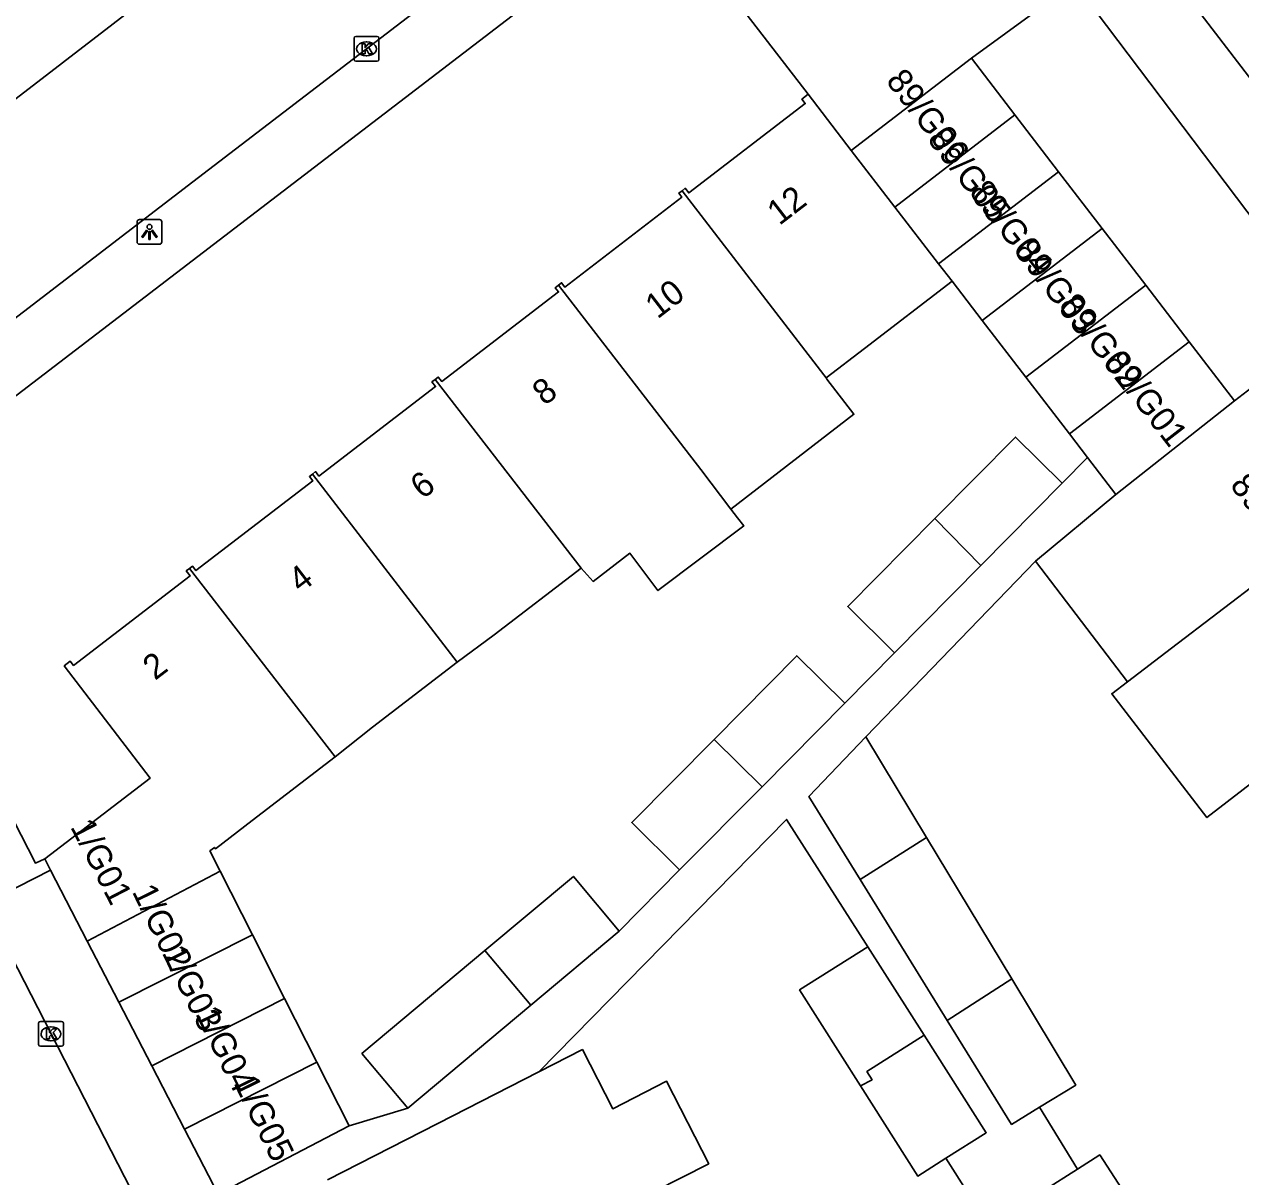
# Model space of a CAD drawing. Extents: x 159353 to 160616, y 385893 to 387321.
# Drawn here: x 159730 to 159779.06, y 386778.69 to 386825.18 of the extents above; entities that cross this region are included whole.
import ezdxf

# ---------------------------------------------------------------- set-up
doc = ezdxf.new("R2010")
doc.units = 0
for name, color, linetype in [('IMGEO_Kolk', 7, 'Continuous'), ('IMGEO_Lichtpunt', 7, 'Continuous'), ('IMGEO_Pand', 7, 'Continuous'), ('IMGEO_Pand_nummerreeks', 7, 'Continuous'), ('IMGEO_Rijbaan_lokaal_open', 7, 'Continuous'), ('IMGEO_Voetpad_open', 7, 'Continuous')]:
    doc.layers.add(name, color=color, linetype=linetype)

msp = doc.modelspace()

# ---------------------------------------------------------------- linework, layer by layer
at = {"layer": 'IMGEO_Kolk'}
for p, q in [((159743.299, 386823.769), (159743.299, 386824.621)), ((159743.374, 386824.695), (159744.226, 386824.695)), ((159744.3, 386824.621), (159744.3, 386823.769)), ((159743.787, 386824.475), (159743.812, 386824.475)), ((159744.226, 386823.695), (159743.374, 386823.695)), ((159743.81, 386823.915), (159743.785, 386823.915)), ((159730.571, 386784.029), (159730.571, 386784.881)), ((159730.646, 386784.955), (159731.498, 386784.955)), ((159731.572, 386784.881), (159731.572, 386784.029)), ((159731.059, 386784.735), (159731.084, 386784.735)), ((159731.498, 386783.955), (159730.646, 386783.955)), ((159731.082, 386784.175), (159731.057, 386784.175))]:
    msp.add_line(p, q, dxfattribs=at)
for points in [[(159743.299, 386823.769), (159743.299, 386824.621)], [(159743.374, 386824.695), (159744.226, 386824.695)], [(159744.3, 386824.621), (159744.3, 386823.769)], [(159743.62, 386824.395), (159743.743, 386824.395), (159743.743, 386824.244), (159743.873, 386824.395), (159744.037, 386824.395), (159743.891, 386824.244), (159744.044, 386823.995), (159743.892, 386823.995), (159743.807, 386824.159), (159743.743, 386824.092), (159743.743, 386823.995), (159743.62, 386823.995), (159743.62, 386824.395)], [(159744.226, 386823.695), (159743.374, 386823.695)], [(159730.571, 386784.029), (159730.571, 386784.881)], [(159730.646, 386784.955), (159731.498, 386784.955)], [(159731.572, 386784.881), (159731.572, 386784.029)], [(159730.892, 386784.655), (159731.015, 386784.655), (159731.015, 386784.504), (159731.145, 386784.655), (159731.309, 386784.655), (159731.163, 386784.504), (159731.316, 386784.255), (159731.164, 386784.255), (159731.079, 386784.419), (159731.015, 386784.352), (159731.015, 386784.255), (159730.892, 386784.255), (159730.892, 386784.655)], [(159731.498, 386783.955), (159730.646, 386783.955)]]:
    msp.add_lwpolyline(points, dxfattribs=at)
for centre, start, end in [((159743.376, 386824.619), 91.552, 178.448), ((159743.376, 386824.619), 91.552, 178.448), ((159744.224, 386824.619), 1.552, 88.448), ((159744.224, 386824.619), 1.552, 88.448), ((159743.376, 386823.771), 181.552, 268.448), ((159743.376, 386823.771), 181.552, 268.448), ((159744.224, 386823.771), 271.552, 358.448), ((159744.224, 386823.771), 271.552, 358.448), ((159730.648, 386784.879), 91.552, 178.448), ((159730.648, 386784.879), 91.552, 178.448), ((159731.496, 386784.879), 1.552, 88.448), ((159731.496, 386784.879), 1.552, 88.448), ((159730.648, 386784.031), 181.552, 268.448), ((159730.648, 386784.031), 181.552, 268.448), ((159731.496, 386784.031), 271.552, 358.448), ((159731.496, 386784.031), 271.552, 358.448)]:
    msp.add_arc(centre, 0.0765, start, end, dxfattribs=at)
for centre, major_axis, ratio, start_param, end_param in [((159743.786, 386824.195), (-0.387, 0.002), 0.722429, 4.712389, 7.853982), ((159743.811, 386824.195), (-0.39, 0.002), 0.717154, 1.570796, 4.712389), ((159731.058, 386784.455), (-0.387, 0.002), 0.722429, 4.712389, 7.853982), ((159731.083, 386784.455), (-0.39, 0.002), 0.717154, 1.570796, 4.712389)]:
    msp.add_ellipse(centre, major_axis=major_axis, ratio=ratio, start_param=start_param, end_param=end_param, dxfattribs=at)
at = {"layer": 'IMGEO_Lichtpunt'}
for p, q in [((159734.548, 386817.215), (159734.548, 386816.408)), ((159734.548, 386817.215), (159734.548, 386816.408)), ((159735.45, 386817.31), (159734.642, 386817.31)), ((159735.45, 386817.31), (159734.642, 386817.31)), ((159735.544, 386816.408), (159735.544, 386817.215)), ((159735.544, 386816.408), (159735.544, 386817.215)), ((159734.642, 386816.314), (159735.45, 386816.314)), ((159734.642, 386816.314), (159735.45, 386816.314))]:
    msp.add_line(p, q, dxfattribs=at)
for points in [[(159734.922, 386816.879), (159734.961, 386816.851), (159734.773, 386816.589), (159734.735, 386816.616), (159734.922, 386816.879)], [(159735.024, 386816.831), (159735.071, 386816.831), (159735.071, 386816.509), (159735.024, 386816.509), (159735.024, 386816.831)], [(159735.134, 386816.851), (159735.172, 386816.878), (159735.359, 386816.616), (159735.32, 386816.588), (159735.134, 386816.851)]]:
    msp.add_lwpolyline(points, dxfattribs=at)
msp.add_circle((159735.047, 386817.013), 0.0994, dxfattribs=at)
for centre, start, end in [((159734.642, 386817.215), 90, 180), ((159734.642, 386817.215), 90, 180), ((159735.45, 386817.215), 0, 90), ((159735.45, 386817.215), 0, 90), ((159734.642, 386816.408), 180, 270), ((159734.642, 386816.408), 180, 270), ((159735.45, 386816.408), 270, 0), ((159735.45, 386816.408), 270, 360)]:
    msp.add_arc(centre, 0.0946, start, end, dxfattribs=at)
at = {"layer": 'IMGEO_Pand'}
for points in [[(159768.199, 386823.818), (159763.351, 386820.097)], [(159769.956, 386821.529), (159768.199, 386823.818)], [(159761.615, 386822.36), (159761.36, 386822.164), (159761.498, 386821.984), (159756.8, 386818.379), (159756.653, 386818.571), (159756.526, 386818.473)], [(159763.351, 386820.097), (159761.615, 386822.36)], [(159765.109, 386817.808), (159769.956, 386821.529)], [(159771.713, 386819.239), (159769.956, 386821.529)], [(159765.109, 386817.808), (159763.351, 386820.097)], [(159766.876, 386815.527), (159771.713, 386819.239)], [(159773.471, 386816.95), (159771.713, 386819.239)], [(159756.526, 386818.473), (159756.399, 386818.375), (159756.525, 386818.211), (159751.799, 386814.584), (159751.667, 386814.755), (159751.54, 386814.657)], [(159762.335, 386810.915), (159762.242, 386811.037), (159756.526, 386818.473)], [(159766.876, 386815.527), (159765.109, 386817.808)], [(159773.471, 386816.95), (159768.637, 386813.24)], [(159775.228, 386814.66), (159773.471, 386816.95)], [(159767.424, 386814.82), (159766.876, 386815.527)], [(159762.335, 386810.915), (159763.89, 386812.108), (159767.424, 386814.82)], [(159768.637, 386813.24), (159767.424, 386814.82)], [(159751.54, 386814.657), (159751.413, 386814.559), (159751.544, 386814.39), (159746.833, 386810.774), (159746.693, 386810.954), (159746.567, 386810.856)], [(159751.54, 386814.657), (159757.287, 386807.228), (159758.501, 386805.617)], [(159770.394, 386810.95), (159775.228, 386814.66)], [(159776.985, 386812.371), (159775.228, 386814.66)], [(159770.394, 386810.95), (159768.637, 386813.24)], [(159776.985, 386812.371), (159772.155, 386808.656)], [(159778.809, 386809.994), (159776.985, 386812.371)], [(159741.621, 386807.038), (159741.747, 386807.136), (159741.882, 386806.961), (159746.585, 386810.571), (159746.441, 386810.758), (159746.567, 386810.856)], [(159746.567, 386810.856), (159752.463, 386803.248)], [(159758.501, 386805.617), (159763.459, 386809.452), (159762.372, 386810.866), (159762.335, 386810.915)], [(159772.155, 386808.656), (159770.394, 386810.95)], [(159779.858, 386810.799), (159778.809, 386809.994)], [(159774.03, 386806.212), (159778.809, 386809.994)], [(159766.726, 386805.247), (159769.977, 386808.534), (159771.862, 386806.669)], [(159772.155, 386808.656), (159772.885, 386807.704)], [(159772.885, 386807.704), (159774.03, 386806.212)], [(159741.621, 386807.038), (159741.494, 386806.94), (159741.632, 386806.762), (159736.922, 386803.147), (159736.785, 386803.323), (159736.658, 386803.226)], [(159747.461, 386799.451), (159741.621, 386807.038)], [(159771.862, 386806.669), (159768.585, 386803.355)], [(159770.783, 386803.522), (159774.03, 386806.212)], [(159752.463, 386803.248), (159752.947, 386802.708), (159754.423, 386803.841), (159755.556, 386802.336), (159759.017, 386804.944), (159758.764, 386805.279), (159758.501, 386805.617)], [(159783.741, 386805.723), (159776.268, 386800.016), (159774.491, 386798.659)], [(159765.094, 386799.826), (159763.209, 386801.691), (159766.726, 386805.247)], [(159768.585, 386803.355), (159766.726, 386805.247)], [(159774.491, 386798.659), (159770.783, 386803.522)], [(159736.658, 386803.226), (159736.531, 386803.129), (159736.686, 386802.929), (159731.982, 386799.319), (159731.853, 386799.486), (159731.606, 386799.297), (159735.075, 386794.776), (159730.819, 386791.51)], [(159742.541, 386795.632), (159736.658, 386803.226)], [(159747.461, 386799.451), (159748.946, 386800.549), (159752.463, 386803.248)], [(159768.585, 386803.355), (159765.094, 386799.826)], [(159757.821, 386796.335), (159761.155, 386799.707), (159763.087, 386797.796)], [(159742.541, 386795.632), (159744.048, 386796.831), (159747.461, 386799.451)], [(159774.491, 386798.659), (159773.858, 386798.175), (159777.696, 386793.181), (159779.982, 386794.938)], [(159763.087, 386797.796), (159759.753, 386794.425)], [(159756.43, 386791.065), (159754.499, 386792.975), (159757.821, 386796.335)], [(159759.753, 386794.425), (159757.821, 386796.335)], [(159763.717, 386790.677), (159761.647, 386794.028), (159763.94, 386796.438)], [(159763.94, 386796.438), (159766.388, 386792.374)], [(159737.896, 386791.017), (159737.483, 386791.835), (159737.668, 386791.977), (159737.709, 386791.924), (159739.186, 386793.057), (159742.541, 386795.632)], [(159759.753, 386794.425), (159756.43, 386791.065)], [(159766.388, 386792.374), (159763.717, 386790.677)], [(159766.388, 386792.374), (159769.826, 386786.668)], [(159730.819, 386791.51), (159731.054, 386791.056)], [(159731.054, 386791.056), (159732.538, 386788.191)], [(159732.538, 386788.191), (159737.896, 386791.017)], [(159737.896, 386791.017), (159739.196, 386788.447)], [(159753.994, 386788.6), (159752.148, 386790.804), (159748.579, 386787.815)], [(159767.226, 386784.997), (159763.717, 386790.677)], [(159733.815, 386785.726), (159739.196, 386788.447)], [(159739.196, 386788.447), (159740.495, 386785.877)], [(159750.425, 386785.611), (159753.994, 386788.6)], [(159732.538, 386788.191), (159733.815, 386785.726)], [(159745.462, 386781.455), (159743.616, 386783.659), (159748.579, 386787.815)], [(159748.579, 386787.815), (159750.425, 386785.611)], [(159763.719, 386782.361), (159761.269, 386786.226), (159764.017, 386787.968)], [(159764.017, 386787.968), (159766.291, 386784.397)], [(159769.826, 386786.668), (159767.226, 386784.997)], [(159769.826, 386786.668), (159772.404, 386782.389), (159770.949, 386781.496)], [(159735.139, 386783.169), (159740.495, 386785.877)], [(159740.495, 386785.877), (159741.794, 386783.307)], [(159733.815, 386785.726), (159735.139, 386783.169)], [(159750.425, 386785.611), (159745.462, 386781.455)], [(159767.226, 386784.997), (159769.818, 386780.802), (159770.949, 386781.496)], [(159766.291, 386784.397), (159763.986, 386782.934), (159764.195, 386782.605), (159763.719, 386782.361)], [(159767.169, 386779.435), (159768.795, 386780.466), (159766.291, 386784.397)], [(159750.748, 386782.92), (159752.507, 386783.821), (159753.729, 386781.435), (159755.905, 386782.544), (159757.602, 386779.216), (159755.43, 386778.109)], [(159736.464, 386780.612), (159741.794, 386783.307)], [(159741.794, 386783.307), (159743.094, 386780.737)], [(159735.139, 386783.169), (159736.464, 386780.612)], [(159750.748, 386782.92), (159746.682, 386780.839), (159742.23, 386778.561)], [(159763.719, 386782.361), (159766.032, 386778.714), (159767.169, 386779.435)], [(159736.464, 386780.612), (159737.821, 386777.991)], [(159743.094, 386780.737), (159737.821, 386777.991)], [(159772.482, 386778.999), (159773.373, 386779.568), (159775.925, 386775.647)], [(159772.482, 386778.999), (159771.122, 386778.132)]]:
    msp.add_lwpolyline(points, dxfattribs=at)
at = {"layer": 'IMGEO_Rijbaan_lokaal_open'}
for points in [[(159720.361, 386815.054), (159727.611, 386820.614), (159753.142, 386840.278), (159757.655, 386843.719)], [(159724.633, 386809.492), (159736.8, 386818.831), (159761.001, 386837.379), (159762.032, 386838.013)], [(159785.509, 386815.108), (159782.922, 386818.462), (159774.932, 386828.892)], [(159735.089, 386776.637), (159734.85, 386777.109), (159728.378, 386789.698)]]:
    msp.add_lwpolyline(points, dxfattribs=at)
at = {"layer": 'IMGEO_Voetpad_open'}
for points in [[(159755.646, 386830.116), (159725.627, 386807.116)], [(159761.615, 386822.36), (159755.646, 386830.116)], [(159768.199, 386823.818), (159772.356, 386826.86)], [(159782.799, 386813.025), (159772.356, 386826.86)], [(159772.885, 386807.704), (159771.862, 386806.669)], [(159770.783, 386803.522), (159763.94, 386796.438)], [(159724.628, 386802.691), (159730.447, 386791.343), (159730.819, 386791.51)], [(159765.094, 386799.826), (159763.087, 386797.796)], [(159764.017, 386787.968), (159760.744, 386793.108), (159750.748, 386782.92)], [(159731.054, 386791.056), (159728.378, 386789.698)], [(159756.43, 386791.065), (159753.994, 386788.6)], [(159745.462, 386781.455), (159743.094, 386780.737)], [(159770.949, 386781.496), (159772.482, 386778.999)], [(159768.896, 386776.712), (159767.169, 386779.435)]]:
    msp.add_lwpolyline(points, dxfattribs=at)

# ---------------------------------------------------------------- texts
at = {"layer": 'IMGEO_Pand_nummerreeks'}
for s, rotation, p in [('89/G06', 307.7405, (159764.719, 386822.893)), ('89/G05', 307.7405, (159766.386, 386820.545)), ('89/G04', 307.7416, (159768.077, 386818.408)), ('12', 37.523, (159760.452, 386817.044)), ('89/G03', 307.7416, (159769.884, 386816.037)), ('10', 37.523, (159755.536, 386813.271)), ('89/G02', 307.7416, (159771.688, 386813.835)), ('89/G01', 307.7405, (159773.518, 386811.53)), ('8', 37.523, (159750.983, 386809.773)), ('6', 37.523, (159746.06, 386805.994)), ('89', 307.4941, (159778.596, 386806.586)), ('4', 37.523, (159741.14, 386802.216)), ('2', 37.5001, (159735.27, 386798.69)), ('1/G01', 297.3814, (159731.835, 386792.81)), ('1/G02', 296.0795, (159734.326, 386790.194)), ('1/G03', 296.0795, (159735.533, 386787.731)), ('1/G04', 296.0795, (159736.882, 386785.274)), ('1/G05', 296.0795, (159738.424, 386782.48))]:
    msp.add_text(s, height=1, rotation=rotation, dxfattribs=at).set_placement(p)

doc.saveas('drawing.dxf')
